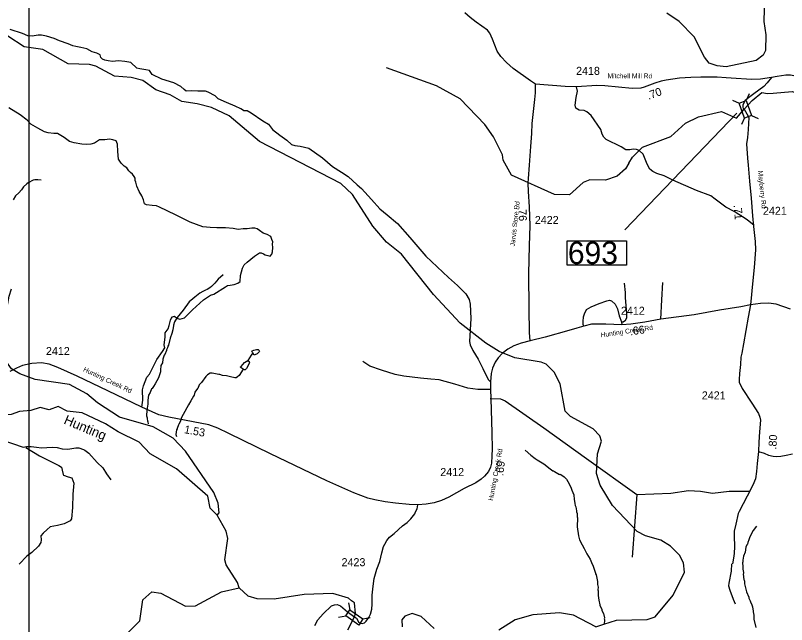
# Model space of a CAD drawing. Extents: x 1248089 to 1457196, y 820910 to 988753.
# Drawn here: x 1416698 to 1428737, y 850437 to 859951 of the extents above; entities that cross this region are included whole.
import ezdxf

# ---------------------------------------------------------------- set-up
doc = ezdxf.new("R2010")
doc.units = 0
for name, color, linetype in [('Exist Hydrographic Creek Single Shore', 7, 'Continuous'), ('Exist Hydrographic Misc Water Feature', 7, 'Continuous'), ('Exist Road Non-System Type 51', 7, 'Continuous'), ('Exist Road Secondary Structure Standard Bridge CELL', 7, 'Continuous'), ('Exist Road Secondary Structure Standard Bridge Number Label', 7, 'Continuous'), ('Exist Road Secondary Type 41 Attributed', 7, 'Continuous'), ('Exist Road Secondary Type 51 Attributed', 7, 'Continuous'), ('Exist Road Secondary Type 51 Label', 7, 'Continuous'), ('Map Preparation Inset Cut Line', 7, 'Continuous'), ('Prop GRAU CAT1 Cell', 7, 'Continuous'), ('Prop Lane Lines', 7, 'Continuous'), ('Scratch_Level_4', 7, 'Continuous')]:
    doc.layers.add(name, color=color, linetype=linetype)

msp = doc.modelspace()

# ---------------------------------------------------------------- linework, layer by layer
at = {"layer": 'Exist Hydrographic Creek Single Shore'}
for points in [[(1428392, 860247), (1428384, 859857), (1428414, 859646), (1428409, 859403), (1428374, 859332), (1428264, 859249), (1427795, 859150), (1427654, 859162), (1427529, 859204), (1427456, 859298), (1427296, 859619), (1427059, 859857), (1426869, 859986)], [(1419537, 858568), (1419295, 858609), (1419115, 858711), (1418890, 858791), (1418686, 858936), (1418503, 858982), (1418244, 859004), (1417955, 859158), (1417857, 859186), (1417524, 859193), (1417127, 859417), (1416836, 859462), (1416580, 859628), (1415825, 859818)], [(1428073, 858485), (1428200, 858625), (1428353, 858748), (1428437, 858730), (1428529, 858738)], [(1425757, 850403), (1425882, 850442), (1426084, 850504), (1426559, 850518), (1426685, 850558), (1426967, 850894), (1427141, 851258), (1427127, 851399), (1427063, 851519), (1426924, 851663), (1426775, 851758), (1426535, 851822), (1426403, 851890), (1426019, 852298), (1425825, 852617), (1425770, 852796), (1425784, 853104), (1425847, 853300), (1425823, 853385), (1425717, 853496), (1425362, 853687), (1425281, 853771), (1425205, 854199), (1425109, 854381), (1424986, 854502), (1424904, 854537), (1424496, 854604), (1424248, 854701), (1424042, 854830), (1423640, 855146), (1423223, 855595), (1422727, 856222), (1422489, 856410), (1422277, 856658), (1421961, 857153), (1421781, 857324), (1420509, 857983), (1420034, 858384), (1419761, 858514), (1419537, 858568)], [(1427955, 858348), (1428073, 858485)], [(1419846, 852144), (1419880, 852182), (1419866, 852334), (1419794, 852502), (1419356, 853145), (1419160, 853349), (1418847, 853523), (1418325, 853674), (1417979, 853898), (1417814, 854042), (1417542, 854189), (1417009, 854266), (1416769, 854352), (1416639, 854431), (1416548, 854557), (1416494, 854768), (1416509, 855050), (1416601, 855567), (1416637, 855681)], [(1419846, 852144), (1419740, 852254), (1419704, 852443), (1419211, 852872), (1418802, 853102), (1418631, 853284), (1418304, 853448), (1418105, 853570), (1417742, 853745), (1417506, 853772), (1417365, 853843), (1417224, 853791), (1417087, 853829), (1416937, 853780), (1416764, 853767), (1416633, 853718), (1416361, 853693), (1415916, 853690), (1415860, 853670), (1415735, 853582), (1415661, 853499), (1415623, 853490)], [(1420189, 851011), (1420167, 851093), (1419989, 851372), (1419966, 851448), (1420014, 851782), (1419990, 851898), (1419846, 852144)], [(1418423, 849802), (1418369, 849944), (1418382, 850203), (1418451, 850310), (1418638, 850497), (1418686, 850824), (1418829, 850946), (1418971, 850927), (1419351, 850725), (1419510, 850732), (1419913, 850950), (1420189, 851011)], [(1421992, 850559), (1422006, 850608), (1421994, 850779), (1421946, 850808), (1421897, 850851), (1421656, 850922), (1421206, 850908), (1420737, 850832), (1420471, 850837), (1420330, 850883), (1420189, 851011)], [(1421887, 850353), (1421992, 850559)], [(1423238, 850375), (1423033, 850563), (1422892, 850608), (1422775, 850568), (1422732, 850510), (1422738, 850401)], [(1425757, 850403), (1425410, 850584), (1425194, 850621), (1424776, 850587), (1424500, 850510), (1424246, 850348)]]:
    msp.add_lwpolyline(points, dxfattribs=at)
at = {"layer": 'Exist Hydrographic Misc Water Feature'}
for points in [[(1426273, 857644), (1426221, 857553), (1426094, 857441), (1425910, 857379), (1425668, 857384), (1425559, 857343), (1425346, 857147), (1425113, 857152), (1424444, 857458), (1424315, 857693), (1424300, 857776), (1424163, 858054), (1424026, 858247), (1423641, 858646), (1423270, 858854), (1422492, 859135)], [(1428529, 858738), (1428822, 858765), (1428962, 858719), (1429167, 858531), (1429313, 858302), (1429453, 858210), (1429527, 858189)], [(1426273, 857644), (1426333, 857735), (1426487, 857893), (1426932, 858058), (1427161, 858270), (1427363, 858367), (1427723, 858452), (1427955, 858348)], [(1417098, 857378), (1417050, 857383), (1417000, 857382), (1416974, 857376), (1416899, 857338), (1416875, 857321), (1416826, 857274), (1416791, 857226), (1416750, 857179), (1416701, 857132), (1416664, 857073)], [(1419941, 855901), (1419862, 855830), (1419812, 855767), (1419757, 855715), (1419733, 855695), (1419692, 855670), (1419667, 855658), (1419626, 855640), (1419579, 855611), (1419497, 855553), (1419469, 855527), (1419412, 855476), (1419319, 855350), (1419223, 855234), (1419182, 855166), (1419164, 855114), (1419166, 855108), (1419155, 855042), (1419142, 854982), (1419116, 854911), (1419086, 854799), (1419077, 854784), (1419073, 854760), (1419056, 854728), (1419056, 854720), (1419031, 854657), (1419024, 854647), (1419018, 854645), (1419001, 854585), (1418992, 854526), (1418971, 854482), (1418965, 854410), (1418961, 854402), (1418961, 854386), (1418948, 854338), (1418940, 854323), (1418931, 854291), (1418881, 854196), (1418852, 854157), (1418833, 854125), (1418825, 854117), (1418804, 854064), (1418777, 854018), (1418767, 853942), (1418766, 853882), (1418748, 853787), (1418746, 853699), (1418754, 853667), (1418753, 853651), (1418761, 853619), (1418768, 853602), (1418773, 853574)], [(1420405, 854682), (1420378, 854647), (1420329, 854561)], [(1420405, 854682), (1420399, 854688), (1420393, 854695), (1420389, 854709), (1420395, 854714), (1420420, 854724), (1420462, 854733), (1420488, 854732), (1420503, 854718), (1420507, 854708), (1420503, 854696), (1420474, 854667), (1420434, 854648), (1420426, 854644), (1420420, 854654), (1420405, 854682)], [(1420252, 854428), (1420222, 854446), (1420206, 854456), (1420220, 854470), (1420277, 854529), (1420329, 854561)], [(1420329, 854561), (1420346, 854546), (1420351, 854523), (1420305, 854436), (1420287, 854417), (1420277, 854417), (1420252, 854428)], [(1420252, 854428), (1420189, 854327), (1420167, 854305), (1420142, 854292), (1420126, 854292), (1420055, 854306), (1419991, 854323), (1419931, 854327), (1419888, 854342), (1419872, 854342), (1419768, 854364), (1419736, 854363), (1419698, 854338), (1419673, 854314), (1419605, 854220), (1419567, 854182), (1419547, 854125), (1419542, 854122), (1419498, 854066), (1419487, 854019), (1419479, 854003), (1419439, 853932), (1419398, 853869), (1419319, 853718), (1419290, 853671), (1419276, 853619), (1419247, 853560), (1419242, 853556), (1419222, 853500), (1419222, 853492), (1419213, 853477), (1419204, 853405), (1419212, 853374)], [(1424656, 853160), (1424743, 853084), (1424810, 853033), (1424845, 853008), (1424948, 852950), (1425046, 852867), (1425089, 852838), (1425097, 852838), (1425113, 852830), (1425190, 852782), (1425196, 852788), (1425212, 852780), (1425265, 852743), (1425300, 852706), (1425322, 852673), (1425368, 852584), (1425383, 852536), (1425417, 852463), (1425423, 852391), (1425432, 852335), (1425430, 852327), (1425437, 852295), (1425445, 852278), (1425460, 852214), (1425459, 852198), (1425467, 852174), (1425467, 852158), (1425470, 852150), (1425470, 852118), (1425473, 852102), (1425466, 851962), (1425491, 851821), (1425506, 851761), (1425544, 851680), (1425579, 851623), (1425621, 851543), (1425672, 851461), (1425691, 851406), (1425719, 851347), (1425755, 851240), (1425755, 851232), (1425762, 851215), (1425784, 851111), (1425787, 851063), (1425794, 851019), (1425793, 850979), (1425797, 850963), (1425794, 850947), (1425795, 850891), (1425806, 850818), (1425824, 850746), (1425823, 850742), (1425851, 850673), (1425854, 850657), (1425877, 850609), (1425892, 850541), (1425891, 850525), (1425895, 850516), (1425894, 850484), (1425882, 850442)], [(1428269, 851972), (1428216, 851909), (1428162, 851806), (1428149, 851759), (1428132, 851719), (1428128, 851695), (1428119, 851683), (1428102, 851644), (1428089, 851568), (1428064, 851508), (1428054, 851445), (1428054, 851413), (1428049, 851405), (1428049, 851383), (1428053, 851369), (1428052, 851345), (1428056, 851337), (1428055, 851305), (1428062, 851252), (1428061, 851212), (1428065, 851204), (1428064, 851174), (1428072, 851144), (1428073, 851122), (1428079, 851120), (1428082, 851076), (1428112, 850951), (1428146, 850867), (1428149, 850850), (1428169, 850810), (1428172, 850794), (1428195, 850746), (1428207, 850713), (1428217, 850645), (1428217, 850629), (1428220, 850621), (1428220, 850605), (1428224, 850597), (1428225, 850522), (1428256, 850392)]]:
    msp.add_lwpolyline(points, dxfattribs=at)
at = {"layer": 'Exist Road Non-System Type 51'}
msp.add_line((1426401, 852467), (1426324, 851491), dxfattribs=at)
for points in [[(1420261, 858468), (1420215, 858493), (1420130, 858536), (1419993, 858592), (1419864, 858649), (1419817, 858696), (1419706, 858755), (1419666, 858767), (1419546, 858767), (1419447, 858771), (1419365, 858769), (1419334, 858793), (1419280, 858842), (1419169, 858899), (1418986, 858957), (1418835, 859028), (1418793, 859089), (1418736, 859099), (1418642, 859115), (1418592, 859125), (1418501, 859214), (1418409, 859231), (1418308, 859240), (1418216, 859231), (1418145, 859240), (1418095, 859253), (1418058, 859270), (1418034, 859295), (1418020, 859338), (1417970, 859361), (1417895, 859385), (1417813, 859427), (1417721, 859451), (1417643, 859467), (1417594, 859477), (1417523, 859510), (1417387, 859557), (1417302, 859590), (1417186, 859628), (1417106, 859642), (1417055, 859642), (1416960, 859626), (1416893, 859630), (1416807, 859667), (1416614, 859734)], [(1428230, 856672), (1428122, 856761), (1427917, 856890), (1427788, 856957), (1427621, 857081), (1427554, 857134), (1427329, 857219), (1426962, 857379), (1426826, 857444), (1426711, 857483), (1426647, 857513), (1426603, 857552), (1426560, 857628), (1426500, 857786), (1426435, 857840), (1426393, 857856), (1426341, 857863), (1426292, 857853), (1426228, 857851), (1426155, 857897), (1425923, 858012), (1425884, 858049), (1425858, 858099), (1425835, 858168), (1425686, 858387), (1425617, 858446), (1425576, 858465), (1425500, 858469), (1425445, 858501), (1425438, 858552), (1425450, 858671), (1425473, 858768), (1425460, 858837)], [(1417614, 857960), (1417543, 857981), (1417459, 858044), (1417357, 858108), (1417296, 858106), (1417207, 858115), (1417153, 858132), (1417047, 858190), (1416940, 858253), (1416883, 858314), (1416773, 858401), (1416596, 858507)], [(1420261, 858468), (1420315, 858465), (1420381, 858430), (1420562, 858307), (1420647, 858255), (1420713, 858170), (1420828, 858083), (1420934, 858001), (1421007, 857937), (1421059, 857918), (1421144, 857909), (1421278, 857876), (1421491, 857726), (1421646, 857594), (1421790, 857502), (1421893, 857434), (1422032, 857304), (1422101, 857248), (1422256, 857078), (1422387, 856931), (1422502, 856837), (1422662, 856701), (1422857, 856484), (1423105, 856189), (1423461, 855859), (1423600, 855734), (1423728, 855604), (1423784, 855512), (1423798, 855439), (1423808, 855215), (1423786, 854857), (1423796, 854805), (1423838, 854720), (1423921, 854581), (1423994, 854435), (1424076, 854263), (1424114, 854229)], [(1418743, 856992), (1418712, 857009), (1418700, 857072), (1418671, 857132), (1418630, 857203), (1418596, 857284), (1418578, 857348), (1418570, 857374), (1418566, 857411), (1418552, 857433), (1418526, 857474), (1418496, 857497), (1418470, 857526), (1418436, 857571), (1418395, 857597), (1418347, 857642), (1418310, 857705), (1418295, 857824), (1418291, 857943), (1418269, 857992), (1418217, 858010), (1418169, 858018), (1418094, 858010), (1418009, 858006), (1417931, 857958), (1417878, 857940), (1417815, 857936), (1417733, 857940), (1417614, 857960)], [(1420675, 856191), (1420700, 856223), (1420710, 856261), (1420719, 856324), (1420714, 856379), (1420717, 856416), (1420703, 856449), (1420684, 856496), (1420630, 856532), (1420568, 856551), (1420507, 856593), (1420472, 856617), (1420437, 856630), (1420388, 856627), (1420315, 856618), (1420254, 856618), (1420178, 856608), (1420098, 856625), (1419976, 856632), (1419842, 856632), (1419736, 856639), (1419625, 856651), (1419425, 856722), (1419199, 856835), (1418947, 856959), (1418901, 856976), (1418835, 856983), (1418743, 856992)], [(1418674, 853834), (1418685, 853941), (1418683, 854106), (1418699, 854165), (1418751, 854302), (1418791, 854349), (1418904, 854575), (1418993, 854701), (1419033, 854758), (1419023, 854806), (1419037, 854924), (1419037, 854995), (1419084, 855056), (1419101, 855106), (1419110, 855148), (1419120, 855193), (1419132, 855219), (1419150, 855245), (1419181, 855252), (1419216, 855221), (1419263, 855207), (1419336, 855226), (1419463, 855355), (1419635, 855511), (1419744, 855582), (1419795, 855598), (1419979, 855713), (1420010, 855735), (1420052, 855739), (1420113, 855751), (1420171, 855771), (1420206, 855797), (1420211, 855887), (1420242, 856005), (1420268, 856054), (1420315, 856099), (1420430, 856193), (1420508, 856243), (1420534, 856245), (1420569, 856229), (1420595, 856210), (1420639, 856200), (1420675, 856191)], [(1426158, 855163), (1426187, 855168), (1426223, 855192), (1426241, 855226), (1426243, 855291), (1426221, 855546), (1426223, 855624), (1426207, 855769)], [(1426776, 855206), (1426787, 855508), (1426804, 855781)], [(1425571, 855097), (1425562, 855123), (1425559, 855170), (1425568, 855244), (1425582, 855293), (1425615, 855356), (1425685, 855402), (1425812, 855454), (1425933, 855492), (1425975, 855503), (1426004, 855492), (1426062, 855443), (1426096, 855367), (1426125, 855257), (1426158, 855163), (1426166, 855118)], [(1424114, 854110), (1423916, 854110), (1423760, 854127), (1423558, 854190), (1423313, 854258), (1423184, 854270), (1423021, 854284), (1422762, 854317), (1422628, 854341), (1422415, 854409), (1422232, 854473), (1422184, 854503), (1422123, 854548)], [(1424110, 853969), (1424273, 853961), (1424342, 853930), (1424946, 853512), (1425612, 853032), (1426401, 852467)], [(1415640, 853267), (1415721, 853338), (1415884, 853444), (1415925, 853452), (1416036, 853452), (1416115, 853444), (1416250, 853365), (1416354, 853316), (1416424, 853300), (1416508, 853297), (1416592, 853286), (1416652, 853265), (1416820, 853210)], [(1416820, 853210), (1416871, 853221), (1416944, 853219), (1417025, 853208), (1417107, 853197), (1417191, 853205), (1417283, 853208), (1417351, 853202), (1417427, 853180), (1417519, 853175), (1417641, 853197), (1417687, 853197), (1417760, 853170), (1417782, 853159), (1417847, 853113), (1417975, 852971), (1418062, 852887), (1418121, 852792), (1418189, 852697)], [(1416861, 853205), (1417072, 853074), (1417281, 852966)], [(1428299, 853141), (1428388, 853112), (1428457, 853083), (1428526, 853069), (1428585, 853062), (1428645, 853066), (1428731, 853083), (1428831, 853105)], [(1417281, 852966), (1417378, 852921), (1417416, 852897), (1417429, 852848), (1417445, 852783), (1417451, 852772), (1417524, 852745), (1417578, 852729), (1417611, 852647), (1417597, 852473), (1417589, 852264), (1417576, 852091), (1417551, 852058), (1417459, 852012), (1417356, 851987), (1417239, 851963), (1417193, 851920), (1417131, 851865), (1417095, 851825), (1417099, 851763), (1417096, 851717), (1417058, 851663), (1416955, 851562), (1416876, 851503), (1416757, 851378)], [(1426401, 852467), (1426928, 852490), (1427206, 852529), (1427392, 852521), (1427578, 852490), (1427841, 852521), (1428155, 852521)], [(1427876, 851385), (1427871, 851272), (1427833, 851082), (1427831, 851041), (1427849, 850972), (1427902, 850836), (1427935, 850761)]]:
    msp.add_lwpolyline(points, dxfattribs=at)
at = {"layer": 'Exist Road Secondary Structure Standard Bridge CELL'}
for p, q in [((1428152, 858725), (1428104, 858622)), ((1427893, 858630), (1427995, 858582)), ((1428082, 858350), (1428034, 858248)), ((1428189, 858389), (1428291, 858341)), ((1421900, 850779), (1421920, 850667)), ((1421742, 850552), (1421854, 850572)), ((1422123, 850525), (1422234, 850545))]:
    msp.add_line(p, q, dxfattribs=at)
for points in [[(1428104, 858622), (1428189, 858389), (1428080, 858349), (1427995, 858582)], [(1421920, 850667), (1422123, 850525), (1422057, 850430), (1421854, 850572)]]:
    msp.add_lwpolyline(points, close=True, dxfattribs=at)
at = {"layer": 'Exist Road Secondary Structure Standard Bridge Number Label'}
msp.add_line((1427958, 858423), (1426211, 856604), dxfattribs=at)
msp.add_lwpolyline([(1425310, 856432), (1426239, 856432), (1426239, 856048), (1425310, 856048)], close=True, dxfattribs=at)
at = {"layer": 'Exist Road Secondary Type 41 Attributed'}
for points in [[(1428502, 858980), (1428433, 858897), (1428381, 858841), (1428226, 858729), (1428142, 858666), (1428093, 858622), (1428069, 858585), (1428055, 858550), (1428054, 858520), (1428060, 858500), (1428073, 858485)], [(1428073, 858485), (1428119, 858413), (1428147, 858357), (1428135, 858168), (1428126, 858044), (1428113, 857947), (1428126, 857723), (1428136, 857610), (1428156, 857362), (1428186, 857097), (1428206, 856820), (1428222, 856656), (1428249, 856422), (1428251, 856289), (1428230, 856014), (1428202, 855706), (1428187, 855590), (1428174, 855430)], [(1428174, 855430), (1428137, 855236), (1428066, 854820), (1428036, 854676), (1428025, 854613), (1428016, 854501), (1428001, 854359), (1427995, 854264), (1427999, 854223), (1428044, 854126), (1428195, 853894), (1428297, 853732), (1428320, 853674), (1428331, 853630), (1428314, 853449), (1428303, 853288), (1428299, 853141), (1428279, 852951), (1428269, 852829), (1428251, 852712), (1428208, 852615), (1428120, 852445), (1427997, 852202), (1427982, 852173), (1427943, 852007), (1427917, 851896), (1427917, 851816), (1427924, 851656), (1427917, 851548), (1427907, 851472), (1427892, 851388)]]:
    msp.add_lwpolyline(points, dxfattribs=at)
at = {"layer": 'Exist Road Secondary Type 51 Attributed'}
for points in [[(1424815, 858880), (1424739, 858932), (1424467, 859120), (1424364, 859214), (1424276, 859312), (1424217, 859394), (1424148, 859579), (1424105, 859672), (1424069, 859719), (1423892, 859844), (1423800, 859917), (1423713, 859992)], [(1428502, 858980), (1428329, 858954), (1428191, 858952), (1427870, 858973), (1427794, 858976), (1427652, 858985), (1427546, 858987), (1427398, 858988), (1427242, 858983), (1427066, 858970), (1426959, 858954), (1426859, 858940), (1426777, 858922), (1426678, 858892), (1426599, 858863), (1426513, 858829), (1426464, 858814), (1426327, 858811), (1425900, 858854), (1425775, 858856), (1425460, 858837), (1425278, 858841), (1424815, 858880)], [(1429063, 858926), (1428947, 858984), (1428876, 859004), (1428799, 859017), (1428725, 859016), (1428590, 858999), (1428502, 858980)], [(1424734, 854871), (1424724, 855001), (1424719, 855367), (1424712, 855913), (1424724, 856358), (1424733, 856667), (1424726, 856963), (1424710, 857201), (1424703, 857331), (1424708, 857405), (1424726, 857615), (1424745, 857905), (1424761, 858106), (1424766, 858264), (1424775, 858355), (1424805, 858640), (1424815, 858742), (1424815, 858880)], [(1428174, 855430), (1428025, 855402), (1427688, 855347), (1427295, 855277), (1426776, 855206), (1426524, 855162), (1426305, 855131), (1426166, 855118), (1425917, 855131), (1425772, 855131), (1425693, 855127), (1425571, 855097), (1425464, 855067), (1425339, 855031), (1424969, 854928), (1424734, 854871)], [(1428797, 855362), (1428573, 855442), (1428457, 855456), (1428328, 855453), (1428174, 855430)], [(1424734, 854871), (1424596, 854831), (1424477, 854791), (1424384, 854739), (1424297, 854673), (1424232, 854605), (1424186, 854534), (1424144, 854442), (1424123, 854360), (1424114, 854229), (1424114, 854110), (1424119, 853966), (1424135, 853430), (1424139, 853183), (1424137, 853071), (1424133, 852960), (1424116, 852894), (1424082, 852826), (1424023, 852757), (1423967, 852707), (1423884, 852652), (1423706, 852560), (1423464, 852429), (1423352, 852375), (1423233, 852339), (1423113, 852316), (1422978, 852307)], [(1422978, 852307), (1422846, 852312), (1422633, 852335), (1422469, 852355), (1422311, 852383), (1422199, 852412), (1421983, 852497), (1421561, 852683), (1420682, 853106), (1420028, 853424), (1419860, 853504), (1419716, 853555), (1419475, 853605), (1419092, 853675), (1418935, 853711), (1418674, 853834), (1418140, 854087), (1417663, 854315), (1417359, 854454), (1417226, 854505), (1417103, 854524), (1416953, 854516), (1416808, 854481), (1416714, 854440), (1416612, 854391)], [(1421992, 850559), (1422025, 850536), (1422053, 850482), (1422079, 850458), (1422113, 850455), (1422149, 850464), (1422172, 850492), (1422217, 850549), (1422244, 850599), (1422264, 850676), (1422269, 850755), (1422269, 850899), (1422281, 851036), (1422301, 851157), (1422341, 851300), (1422385, 851422), (1422420, 851559), (1422446, 851656), (1422463, 851695), (1422496, 851748), (1422539, 851802), (1422610, 851861), (1422742, 851980), (1422816, 852033), (1422872, 852090), (1422934, 852167), (1422946, 852200), (1422968, 852247), (1422978, 852307)], [(1421373, 850422), (1421421, 850512), (1421504, 850605), (1421632, 850728), (1421677, 850748), (1421719, 850753), (1421773, 850731), (1421883, 850634), (1421992, 850559)]]:
    msp.add_lwpolyline(points, dxfattribs=at)
at = {"layer": 'Map Preparation Inset Cut Line'}
msp.add_lwpolyline([(1431513, 871601), (1416908, 871601), (1416908, 844359), (1431513, 844359)], close=True, dxfattribs=at)

# ---------------------------------------------------------------- texts
at = {"layer": 'Exist Road Secondary Structure Standard Bridge Number Label'}
msp.add_text('693', height=350, dxfattribs=at).set_placement((1425323, 856068))
at = {"layer": 'Exist Road Secondary Type 51 Label'}
for s, rotation, p in [('Mitchell Mill Rd', 359.8462, (1425943, 858971)), ('Mayberry Rd', 275.8049, (1428290, 857522)), ('Jarvis Store Rd', 83.6411, (1424493, 856342)), ('Hunting Creek Rd', 8.3857, (1425840, 854922)), ('Hunting Creek Rd', 334.8697, (1417750, 854397)), ('Hunting Creek Rd', 79.4201, (1424153, 852367))]:
    msp.add_text(s, height=75, rotation=rotation, dxfattribs=at).set_placement(p)
at = {"layer": 'Prop GRAU CAT1 Cell'}
for s, rotation, p in [('.70', 19.8658, (1426582, 858633)), ('.76', 271.3523, (1424552, 856969)), ('.71', 274.6895, (1427911, 856988)), ('.66', 8.1943, (1426300, 854954)), ('1.53', 349.6, (1419326, 853428)), ('.80', 86.1702, (1428576, 853168)), ('.69', 83.2929, (1424314, 852754))]:
    msp.add_text(s, height=125, rotation=rotation, dxfattribs=at).set_placement(p)
at = {"layer": 'Prop Lane Lines'}
for s, p in [('2418', (1425451, 859023)), ('2421', (1428368, 856837)), ('2422', (1424807, 856694)), ('2412', (1426151, 855276)), ('2412', (1417175, 854647)), ('2421', (1427414, 853954)), ('2412', (1423331, 852757)), ('2423', (1421790, 851349))]:
    msp.add_text(s, height=125, dxfattribs=at).set_placement(p)
at = {"layer": 'Scratch_Level_4'}
msp.add_text('Hunting', height=150, rotation=337.2076, dxfattribs=at).set_placement((1417442, 853579))

doc.saveas('drawing.dxf')
